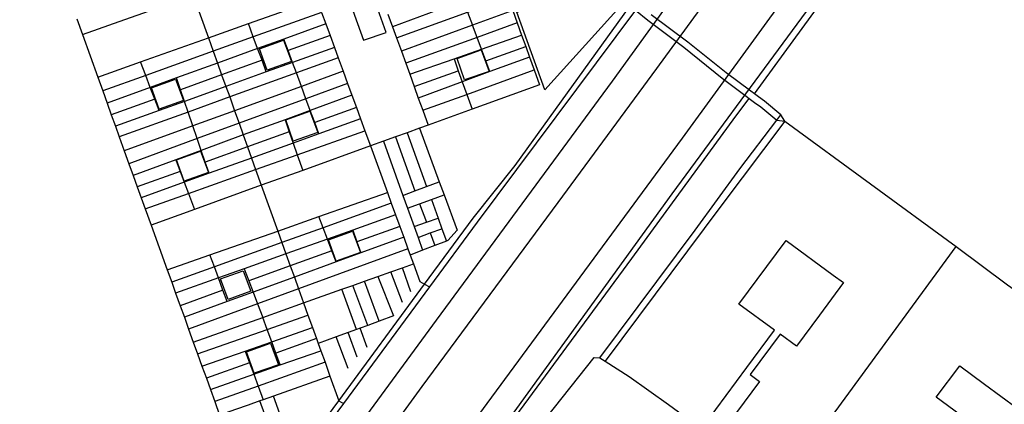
# Model space of a CAD drawing. Header units: millimetres. Extents: x 664923 to 767831, y 3118803 to 3207600.
# Tile 297 of 422: x 725015 to 726527, y 3165700 to 3166291. Entities that reach past the tile are written whole.
import ezdxf

# ---------------------------------------------------------------- set-up
doc = ezdxf.new("R2010")
doc.units = ezdxf.units.MM
for name, color, linetype in [('parks', 8, 'Continuous'), ('roads_2', 2, 'Continuous'), ('roads_3', 3, 'Continuous'), ('water', 7, 'Continuous')]:
    doc.layers.add(name, color=color, linetype=linetype)

msp = doc.modelspace()

# ---------------------------------------------------------------- linework, layer by layer
at = {"layer": 'parks'}
for points in [[(725778.44, 3166301.91), (725934.03, 3166358.63), (725946.2, 3166321.84), (725821.24, 3166182.67), (725778.44, 3166301.91)], [(725517.27, 3166330.63), (725542.75, 3166258.92), (725577.5, 3166271.15), (725552.01, 3166342.86), (725517.27, 3166330.63)], [(725420.07, 3166259.24), (725432.37, 3166226.45), (725394.78, 3166213.19), (725383.25, 3166245.98), (725420.07, 3166259.24)], [(725723.23, 3166244.04), (725735.53, 3166211.25), (725697.95, 3166198), (725686.41, 3166230.78), (725723.23, 3166244.04)], [(725254.33, 3166199.04), (725266.64, 3166166.24), (725229.05, 3166152.99), (725217.51, 3166185.78), (725254.33, 3166199.04)], [(725460.37, 3166150.16), (725472.68, 3166117.37), (725435.1, 3166104.12), (725423.55, 3166136.9), (725460.37, 3166150.16)], [(725292.82, 3166088.76), (725305.12, 3166055.97), (725267.54, 3166042.71), (725256, 3166075.5), (725292.82, 3166088.76)], [(725526.16, 3165965.64), (725538.47, 3165932.83), (725500.89, 3165919.58), (725489.34, 3165952.38), (725526.16, 3165965.64)], [(726090.53, 3165653.55), (726067.62, 3165670.32), (726131.37, 3165756.51), (726173.6, 3165813.61), (726119.17, 3165853.45), (726161.99, 3165911.33), (726191.54, 3165951.3), (726264.03, 3165898.24), (726279.72, 3165886.76), (726242.58, 3165836.55), (726207.46, 3165789.07), (726182.24, 3165807.53), (726136.28, 3165745.39), (726150.66, 3165734.86), (726090.53, 3165653.55)], [(725323.51, 3165892.48), (725358.26, 3165905.08), (725369.81, 3165873.54), (725335.06, 3165860.94), (725323.51, 3165892.48)], [(725400.21, 3165793.48), (725412.51, 3165760.68), (725374.92, 3165747.43), (725363.39, 3165780.21), (725400.21, 3165793.48)], [(726422.05, 3165710.92), (726458.05, 3165759.03), (726496.34, 3165730.68), (726546.13, 3165693.82), (726580.04, 3165668.7), (726626.53, 3165634.27), (726631.58, 3165630.55), (726595.58, 3165582.44), (726533.98, 3165628.05), (726468.45, 3165676.56), (726422.05, 3165710.92)]]:
    msp.add_lwpolyline(points, close=True, dxfattribs=at)
at = {"layer": 'roads_2'}
for points in [[(724830.49, 3164778.14), (724957.97, 3164951.16), (725004.21, 3165018.15), (725041.41, 3165069.75), (725046.47, 3165076.12), (725158.9, 3165219.39), (725274.64, 3165385.72), (725382.22, 3165536.05), (725448.57, 3165628.77), (725504.98, 3165705.38), (725636.69, 3165884.29), (725711.39, 3165985.75), (725775.72, 3166066.71), (725952.25, 3166312.02), (725957.79, 3166319.43), (725960.32, 3166322.97), (725980.61, 3166351.43), (726104, 3166519.76), (726218.04, 3166677.47), (726463.49, 3167001), (726546.32, 3167113.76), (726712.88, 3167340.51), (726832.47, 3167498.24), (726858.53, 3167525.51)], [(726858.53, 3167525.51), (726837.48, 3167494.76), (726835.56, 3167491.95), (726720.3, 3167335.17), (726470.29, 3166996.74), (726221.5, 3166667.92), (726110.58, 3166514.38), (725989.78, 3166344.78), (725965.9, 3166312.93), (725960.34, 3166305.32), (725717.14, 3165979.43), (725643.98, 3165880.07), (725511.99, 3165700.84), (725455.44, 3165624.04), (725389.27, 3165530.82), (725283.23, 3165381.44), (725163.65, 3165212.17), (725053.37, 3165072.52), (725048.22, 3165066.2), (725011.5, 3165013.48), (724966.3, 3164945.43), (724838.6, 3164771.69)], [(726142.84, 3166176.83), (726362.36, 3166478.51), (726566.92, 3166757.55), (726718.23, 3166964.57), (726888.6, 3167199.11), (727030.63, 3167391.1)], [(725952.25, 3166312.02), (725960.34, 3166305.32), (725979.05, 3166290.1)], [(725979.05, 3166290.1), (726034.75, 3166248.49)], [(726040.45, 3166256.19), (725984.43, 3166298.06)], [(726034.75, 3166248.49), (726093.34, 3166200.8)], [(726099.61, 3166209.13), (726040.45, 3166256.19)], [(726093.34, 3166200.8), (726132.09, 3166171.59)], [(726137.48, 3166180.83), (726099.61, 3166209.13)], [(726149.14, 3166172.12), (726142.84, 3166176.83), (726137.48, 3166180.83)], [(725018.78, 3164641.18), (725268.28, 3164986.8), (725434.12, 3165212.3), (725592.9, 3165432.13), (725769.59, 3165672.08), (725954.7, 3165923.91), (726114.23, 3166142.63), (726134.92, 3166169.3)], [(726132.09, 3166171.59), (726134.92, 3166169.3), (726143.28, 3166163.43)], [(726158.23, 3166165.32), (726149.14, 3166172.12)], [(726143.28, 3166163.43), (726152.6, 3166156.52)], [(726152.6, 3166156.52), (726177.24, 3166136.23), (726189.42, 3166134.8)], [(726189.42, 3166134.8), (726183.58, 3166144.63), (726158.23, 3166165.32)], [(725905.77, 3165771.39), (726052.09, 3165967.52), (726120.65, 3166061.4), (726177.24, 3166136.23), (726183.58, 3166144.63)], [(726189.42, 3166134.8), (726091.54, 3166004.15), (725913.63, 3165766.13)], [(726189.42, 3166134.8), (726452.51, 3165942.06), (726531.42, 3165883.31), (726649.4, 3165799.95), (726787.34, 3165697.66), (726836.54, 3165654.85)], [(725107.84, 3164630.49), (725082.87, 3164667.99), (725165.25, 3164779.36), (725320.26, 3164992.68), (725824.04, 3165680.12), (725896.92, 3165771.73), (725905.77, 3165771.39), (725913.63, 3165766.13)]]:
    msp.add_lwpolyline(points, dxfattribs=at)
at = {"layer": 'roads_3'}
for points in [[(725111.22, 3166267.79), (725176.6, 3166291.11), (725281.41, 3166328.48), (725344.44, 3166350.95), (725418.57, 3166377.38), (725447.24, 3166387.61), (725536.88, 3166419.58), (725572.78, 3166432.38), (725605.86, 3166444.18), (725708.3, 3166480.71), (725772.04, 3166503.44), (725844.42, 3166529.26), (725880.59, 3166542.15)], [(725930.49, 3166404.98), (725861.56, 3166379.82), (725822.62, 3166365.61), (725758.38, 3166342.16), (725695.65, 3166319.27), (725656.43, 3166305.33), (725587.41, 3166279.76)], [(725593.5, 3166262.92), (725702.38, 3166302.13), (725764.73, 3166324.59), (725868.43, 3166361.94), (725937.14, 3166386.69)], [(725944.18, 3166367.32), (725875.9, 3166342.47), (725771.95, 3166304.61), (725710.24, 3166282.13), (725600.93, 3166242.34)], [(725681.21, 3166356.04), (725688.42, 3166337.66), (725695.65, 3166319.27), (725702.38, 3166302.13), (725710.24, 3166282.13)], [(725134.81, 3166202.38), (725200.63, 3166225.75), (725304.89, 3166262.79), (725366.06, 3166284.51), (725442.27, 3166311.58), (725471.22, 3166321.86)], [(725281.41, 3166328.48), (725304.89, 3166262.79), (725312.29, 3166242.1), (725318.76, 3166223.98), (725324.86, 3166205.99), (725331.62, 3166188.03), (725337.38, 3166171.91), (725344.96, 3166150.7), (725351.81, 3166131.55), (725358.27, 3166113.48), (725364.84, 3166095.11), (725370.91, 3166078.13), (725377.28, 3166060.32), (725385.87, 3166036.24), (725411.19, 3165965.93), (725417.55, 3165948.25), (725423.84, 3165930.79), (725430.49, 3165912.31), (725436.67, 3165895.16), (725443.13, 3165877.21), (725450.9, 3165855.62), (725457.61, 3165836.98), (725464.6, 3165817.55), (725470.65, 3165800.74), (725473.42, 3165793.05), (725477.35, 3165782.14), (725483.74, 3165764.38), (725491.37, 3165743.21), (725504.98, 3165705.38), (725511.99, 3165700.84)], [(725771.95, 3166304.61), (725778.76, 3166285.77), (725785.59, 3166266.87), (725791.9, 3166249.43), (725797.78, 3166233.15), (725804.92, 3166213.4), (725813.22, 3166190.44)], [(725102.57, 3166291.81), (725111.22, 3166267.79), (725134.81, 3166202.38), (725142.44, 3166181.23), (725149.17, 3166162.56), (725155.67, 3166144.53), (725162.05, 3166126.84), (725167.9, 3166110.61), (725175.64, 3166089.12), (725182.74, 3166069.43), (725189.2, 3166051.52), (725195.58, 3166033.82), (725201.61, 3166017.12), (725207.72, 3166000.16), (725216.71, 3165975.22), (725241.59, 3165906.2), (725248.43, 3165887.24), (725254.48, 3165870.44), (725261.44, 3165851.14), (725267.8, 3165833.5), (725274.37, 3165815.26), (725281.55, 3165795.38), (725288.08, 3165777.24), (725294.79, 3165758.64), (725301.57, 3165739.83), (725307.76, 3165722.66), (725314.51, 3165703.95), (725321.99, 3165683.21)], [(725478.58, 3166301.7), (725373.58, 3166264.07), (725312.29, 3166242.1), (725208.55, 3166204.92), (725142.44, 3166181.23)], [(725478.58, 3166301.7), (725484.97, 3166284.16), (725491.41, 3166266.5), (725498.11, 3166248.12), (725503.94, 3166232.15), (725511.55, 3166211.28), (725518.31, 3166192.72), (725524.93, 3166174.58), (725531.86, 3166155.59), (725538.13, 3166138.4), (725544.91, 3166119.78), (725553.34, 3166096.67), (725579.42, 3166025.16), (725585.38, 3166008.8), (725591.98, 3165990.7), (725598.41, 3165973.08), (725604.49, 3165956.43), (725610.91, 3165938.81), (725614.45, 3165929.11), (725619.39, 3165915.55), (725629.22, 3165888.59), (725636.69, 3165884.29), (725643.98, 3165880.07)], [(725580.4, 3166299.13), (725587.41, 3166279.76), (725593.5, 3166262.92), (725600.93, 3166242.34), (725607.67, 3166223.67), (725613.77, 3166206.78), (725620.63, 3166187.8), (725626.96, 3166170.28), (725633.76, 3166151.45), (725642, 3166128.66)], [(725484.97, 3166284.16), (725420.48, 3166260.81), (725380.15, 3166246.21), (725318.76, 3166223.98), (725255.53, 3166201.09), (725215.52, 3166186.59), (725149.17, 3166162.56)], [(725393.35, 3166210.31), (725387.24, 3166228.65), (725380.15, 3166246.21), (725373.58, 3166264.07), (725366.06, 3166284.51)], [(725778.76, 3166285.77), (725717.24, 3166263.44), (725607.67, 3166223.67)], [(725737, 3166210.78), (725730.76, 3166227.42), (725724.03, 3166245.33), (725717.24, 3166263.44), (725710.24, 3166282.13)], [(725474.39, 3166115.43), (725468.07, 3166132.48), (725461.14, 3166151.19), (725454.44, 3166169.25), (725447.49, 3166187.98), (725439.72, 3166208.93), (725433.8, 3166224.9), (725427.05, 3166243.11), (725420.48, 3166260.81)], [(725491.41, 3166266.5), (725427.05, 3166243.11)], [(725613.77, 3166206.78), (725681.8, 3166230.57), (725724.03, 3166245.33), (725785.59, 3166266.87)], [(725498.11, 3166248.12), (725433.8, 3166224.9), (725393.35, 3166210.31), (725331.62, 3166188.03), (725267.92, 3166165.05), (725229.04, 3166151.02), (725162.05, 3166126.84)], [(725730.76, 3166227.42), (725791.9, 3166249.43)], [(725503.94, 3166232.15), (725439.72, 3166208.93), (725337.38, 3166171.91), (725273.5, 3166148.8), (725167.9, 3166110.61)], [(725387.24, 3166228.65), (725324.86, 3166205.99), (725261.78, 3166183.07)], [(725797.78, 3166233.15), (725737, 3166210.78), (725694.48, 3166195.14), (725626.96, 3166170.28)], [(725681.8, 3166230.57), (725688.38, 3166212.18), (725694.48, 3166195.14), (725701.36, 3166175.92), (725709.55, 3166153.04)], [(725511.55, 3166211.28), (725447.49, 3166187.98), (725344.96, 3166150.7), (725280.86, 3166127.38), (725175.64, 3166089.12)], [(725229.04, 3166151.02), (725222.3, 3166168.74), (725215.52, 3166186.59), (725208.55, 3166204.92), (725200.63, 3166225.75)], [(725620.63, 3166187.8), (725688.38, 3166212.18)], [(725633.76, 3166151.45), (725701.36, 3166175.92), (725804.92, 3166213.4)], [(725305.84, 3166054.68), (725300.01, 3166071.63), (725293.75, 3166089.84), (725287.54, 3166107.94), (725280.86, 3166127.38), (725273.5, 3166148.8), (725267.92, 3166165.05), (725261.78, 3166183.07), (725255.53, 3166201.09)], [(725518.31, 3166192.72), (725454.44, 3166169.25), (725351.81, 3166131.55), (725287.54, 3166107.94), (725182.74, 3166069.43)], [(725813.22, 3166190.44), (725709.55, 3166153.04), (725642, 3166128.66), (725628.68, 3166123.86), (725609.71, 3166117.01), (725591.78, 3166110.54), (725573.56, 3166103.97), (725553.34, 3166096.67), (725449.44, 3166059.18), (725385.87, 3166036.24), (725283.34, 3165999.25), (725216.71, 3165975.22)], [(725222.3, 3166168.74), (725155.67, 3166144.53)], [(725524.93, 3166174.58), (725461.14, 3166151.19), (725422.37, 3166136.98), (725358.27, 3166113.48), (725293.75, 3166089.84), (725254.49, 3166075.45), (725189.2, 3166051.52)], [(725531.86, 3166155.59), (725468.07, 3166132.48)], [(725538.13, 3166138.4), (725474.39, 3166115.43), (725434.83, 3166101.17), (725370.91, 3166078.13), (725305.84, 3166054.68), (725267.57, 3166040.88), (725201.61, 3166017.12)], [(725422.37, 3166136.98), (725428.87, 3166118.29), (725434.83, 3166101.17), (725441.16, 3166082.98), (725449.44, 3166059.18)], [(725628.68, 3166123.86), (725659.13, 3166041.45), (725666.49, 3166021.53), (725686.44, 3165967.52), (725672.33, 3165951.36), (725670.14, 3165950.52), (725652.27, 3165943.65), (725633.57, 3165936.46), (725614.45, 3165929.11)], [(725207.72, 3166000.16), (725274.08, 3166023.7), (725377.28, 3166060.32), (725441.16, 3166082.98), (725544.91, 3166119.78)], [(725428.87, 3166118.29), (725364.84, 3166095.11), (725300.01, 3166071.63)], [(725591.78, 3166110.54), (725621.83, 3166027.64)], [(725609.71, 3166117.01), (725639.74, 3166034.28)], [(725573.56, 3166103.97), (725603.35, 3166020.8), (725610.47, 3166000.96), (725620.55, 3165972.81), (725626.55, 3165956.05), (725633.57, 3165936.46)], [(725254.49, 3166075.45), (725261.24, 3166057.6), (725267.57, 3166040.88), (725274.08, 3166023.7), (725283.34, 3165999.25)], [(725261.24, 3166057.6), (725195.58, 3166033.82)], [(725603.35, 3166020.8), (725621.83, 3166027.64), (725639.74, 3166034.28), (725659.13, 3166041.45)], [(725241.59, 3165906.2), (725307.11, 3165929.27), (725411.19, 3165965.93), (725474.47, 3165988.21), (725579.42, 3166025.16)], [(725610.47, 3166000.96), (725629.02, 3166007.77), (725646.96, 3166014.36), (725666.49, 3166021.53)], [(725585.38, 3166008.8), (725480.94, 3165971.12), (725417.55, 3165948.25), (725313.89, 3165910.86), (725248.43, 3165887.24)], [(725629.02, 3166007.77), (725639.31, 3165979.41)], [(725646.96, 3166014.36), (725657.36, 3165985.74), (725663.23, 3165969.57), (725670.14, 3165950.52)], [(725591.98, 3165990.7), (725526.36, 3165967.32), (725487.6, 3165953.51), (725423.84, 3165930.79), (725359.7, 3165907.93), (725320.15, 3165893.83), (725254.48, 3165870.44)], [(725500.81, 3165918.57), (725494.43, 3165935.46), (725487.6, 3165953.51), (725480.94, 3165971.12), (725474.47, 3165988.21)], [(725620.55, 3165972.81), (725639.31, 3165979.41), (725657.36, 3165985.74)], [(725598.41, 3165973.08), (725532.7, 3165949.31)], [(725626.55, 3165956.05), (725645.27, 3165962.96), (725663.23, 3165969.57)], [(725604.49, 3165956.43), (725538.66, 3165932.39), (725500.81, 3165918.57), (725436.67, 3165895.16), (725373.39, 3165872.05), (725333.52, 3165857.49), (725267.8, 3165833.5)], [(725526.36, 3165967.32), (725532.7, 3165949.31), (725538.66, 3165932.39)], [(725645.27, 3165962.96), (725652.27, 3165943.65)], [(725913.63, 3165766.13), (725950.73, 3165742.53), (726010.86, 3165699.47), (726056.92, 3165665.63), (726094.3, 3165636.39), (726179.27, 3165570.02), (726251.3, 3165667.36), (726452.51, 3165942.06)], [(725610.91, 3165938.81), (725443.13, 3165877.21), (725380.24, 3165854.12), (725274.37, 3165815.26)], [(725333.52, 3165857.49), (725327.12, 3165874.9), (725320.15, 3165893.83), (725313.89, 3165910.86), (725307.11, 3165929.27)], [(725494.43, 3165935.46), (725430.49, 3165912.31), (725366.82, 3165889.27)], [(725281.55, 3165795.38), (725388.19, 3165833.31), (725450.9, 3165855.62), (725509.52, 3165876.46), (725526.4, 3165882.46), (725544.51, 3165888.91), (725564.83, 3165896.13), (725584.87, 3165903.26), (725602.9, 3165909.67), (725619.39, 3165915.55)], [(725615.71, 3165872.54), (725602.9, 3165909.67)], [(725359.7, 3165907.93), (725366.82, 3165889.27), (725373.39, 3165872.05), (725380.24, 3165854.12), (725388.19, 3165833.31)], [(725564.83, 3165896.13), (725588.73, 3165835.5), (725566.78, 3165827.42), (725549.51, 3165821.06), (725537.64, 3165816.7), (725532.21, 3165814.7), (725519.39, 3165809.98), (725501.06, 3165803.23), (725473.42, 3165793.05)], [(725602.83, 3165855.95), (725584.87, 3165903.26)], [(725549.51, 3165821.06), (725526.4, 3165882.46)], [(725566.78, 3165827.42), (725544.51, 3165888.91)], [(725327.12, 3165874.9), (725261.44, 3165851.14)], [(725532.21, 3165814.7), (725509.52, 3165876.46)], [(725288.08, 3165777.24), (725394.93, 3165814.89), (725457.61, 3165836.98)], [(725414.92, 3165760.25), (725408.32, 3165778.28), (725401.91, 3165795.8), (725394.93, 3165814.89), (725388.19, 3165833.31)], [(725294.79, 3165758.64), (725360.99, 3165781.61), (725401.91, 3165795.8), (725464.6, 3165817.55)], [(725519.12, 3165754.72), (725501.06, 3165803.23)], [(725532.95, 3165772.28), (725519.39, 3165809.98)], [(725548.45, 3165787.31), (725537.64, 3165816.7)], [(725470.65, 3165800.74), (725408.32, 3165778.28)], [(725307.76, 3165722.66), (725374.33, 3165746.01), (725414.92, 3165760.25), (725477.35, 3165782.14)], [(725360.99, 3165781.61), (725367.72, 3165763.65), (725374.33, 3165746.01), (725381.17, 3165727.76), (725388.97, 3165706.94)], [(725367.72, 3165763.65), (725301.57, 3165739.83)], [(725483.74, 3165764.38), (725381.17, 3165727.76), (725314.51, 3165703.95)], [(725491.37, 3165743.21), (725404.59, 3165712.46), (725388.97, 3165706.94), (725383.84, 3165705.12), (725365.86, 3165698.75), (725346.31, 3165691.83), (725321.99, 3165683.21), (725162.64, 3165626.78)], [(725433.87, 3165631.11), (725404.59, 3165712.46)], [(725418.15, 3165611.58), (725383.84, 3165705.12)]]:
    msp.add_lwpolyline(points, dxfattribs=at)
at = {"layer": 'water'}
for points in [[(728649, 3169616.49), (727996.07, 3168727.67), (727897.35, 3168591.83), (727667.46, 3168274.57), (727358.58, 3167855.39), (727062.81, 3167453), (726828.67, 3167128.69), (726385.76, 3166525.16), (726015.98, 3166022.88), (725647.83, 3165513.56), (725260.73, 3164985.19), (724998.72, 3164626.29)], [(724938.95, 3164620.61), (725453.23, 3165317.5), (725685.53, 3165636.94), (726032.59, 3166108.5), (726356.77, 3166554.89), (726774.71, 3167128.05), (726941.2, 3167352.94), (727007.19, 3167443.1), (727096.17, 3167569.11), (727482.71, 3168104.59), (727517.55, 3168141.21), (727545.73, 3168177.92), (727565.84, 3168212.23), (727695.47, 3168390.78), (727960.53, 3168751.76), (728523.36, 3169519.66)], [(726791.01, 3167383.54), (726675.19, 3167220.5), (726422.19, 3166877.38), (726186.36, 3166559.31), (726009.99, 3166314.42), (725924.67, 3166195.94), (725654.58, 3165828.91), (725394.09, 3165473.97), (725333.04, 3165393.01), (725123.2, 3165110.42), (724969.69, 3164898.19)], [(724917.42, 3164743.62), (725028.82, 3164896.53), (725055.35, 3164937.09), (725213.69, 3165155.6), (725427.83, 3165445.05), (725633.11, 3165727.16), (725841.52, 3166009.77), (725993.31, 3166215.6), (726192.42, 3166489.52), (726366.44, 3166732.51), (726566.41, 3167007.34), (726811.27, 3167334.09)]]:
    msp.add_lwpolyline(points, dxfattribs=at)

doc.saveas('drawing.dxf')
